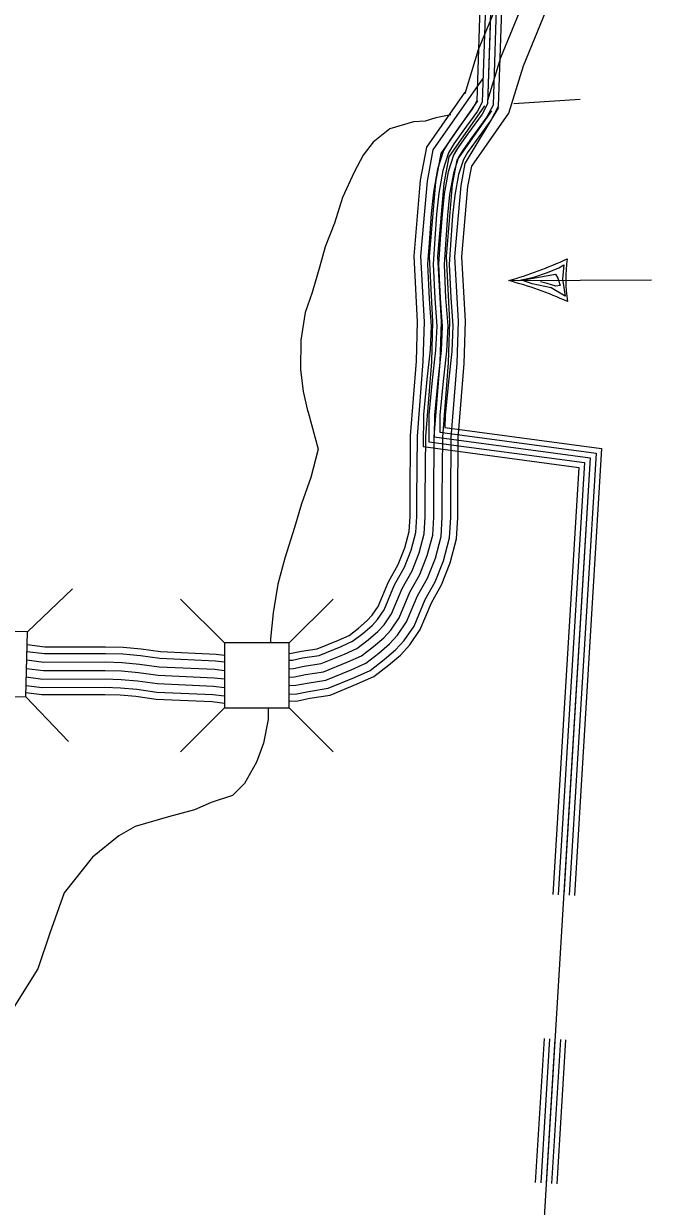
# Model space of a CAD drawing. Extents: x 1788175 to 1969470, y 584502 to 738744.
# Drawn here: x 1956211 to 1958507, y 613467 to 617794 of the extents above; entities that cross this region are included whole.
import ezdxf

# ---------------------------------------------------------------- set-up
doc = ezdxf.new("R2010")
doc.units = 0
for name, color, linetype in [('DESIGN - ROW - Right-of-Way and Easement Labels', 7, 'Continuous'), ('DESIGN - TRANSPORTATION - Text', 7, 'Continuous'), ('SURVEY - DRAINAGE - Natural Features', 7, 'Continuous'), ('SURVEY - DRAINAGE - Storm Sewer', 7, 'Continuous'), ('SURVEY - TRANSPORTATION - Roads', 7, 'Continuous')]:
    doc.layers.add(name, color=color, linetype=linetype)

msp = doc.modelspace()

# ---------------------------------------------------------------- linework, layer by layer
at = {"layer": 'DESIGN - ROW - Right-of-Way and Easement Labels'}
for p, q in [((1958127, 616883.6), (1958168.2, 616900.8)), ((1958168.2, 616900.8), (1958186.1, 616911.5)), ((1958186.1, 616911.5), (1958182.1, 616859.5)), ((1958020.2, 616854.4), (1958077.3, 616867.4)), ((1958032.9, 616855.5), (1958156.7, 616877.4)), ((1958077.3, 616867.4), (1958127, 616883.6)), ((1958156.7, 616877.4), (1958165.2, 616862.7)), ((1958165.2, 616862.7), (1958172.8, 616836.2)), ((1958182.1, 616859.5), (1958192, 616797.2)), ((1957985, 616854.3), (1958506.7, 616857.2)), ((1958071, 616842), (1958032.9, 616855.5)), ((1958140, 616827.5), (1958071, 616842)), ((1958126.1, 616843.4), (1958101.7, 616849.5)), ((1958158, 616834), (1958126.1, 616843.4)), ((1958192, 616797.2), (1958140, 616827.5)), ((1958172.8, 616836.2), (1958158, 616834))]:
    msp.add_line(p, q, dxfattribs=at)
for centre, radius, start, end in [((1957554.1, 618345.5), 1552.3, 286.1158, 294.5436), ((1958725.9, 616858.5), 532.3, 171.899, 188.7574), ((1957627.3, 615514.8), 1386.4, 65.6075, 75.046)]:
    msp.add_arc(centre, radius, start, end, dxfattribs=at)
at = {"layer": 'DESIGN - TRANSPORTATION - Text'}
for points in [[(1958246, 617517.3), (1958004.2, 617501.3)], [(1957773.9, 617460.8), (1957719.1, 617449.9), (1957679.1, 617437.8), (1957637, 617435.6), (1957551, 617409.3), (1957489.1, 617361), (1957453.2, 617312.8), (1957419.4, 617250.6), (1957377.6, 617158.3), (1957347.8, 617064), (1957314, 616977.7), (1957294.2, 616907.5), (1957266.4, 616811.3), (1957240.6, 616737), (1957224.9, 616636.8), (1957223.2, 616528.6), (1957233.4, 616448.5), (1957249.6, 616378.4), (1957252.3, 616372.7)], [(1957252.3, 616372.7), (1957288.1, 616237.7), (1957262, 616133.6), (1957227.3, 616038.1), (1957201.3, 615951.3), (1957166.6, 615838.4), (1957140.5, 615743), (1957123.2, 615638.8), (1957114.5, 615543.3), (1957113.5, 615528.4)], [(1957105.8, 615290.8), (1957105.8, 615248.2), (1957088.4, 615161.4), (1957062.4, 615091.9), (1957019, 615013.8), (1956975.6, 614970.4), (1956897.5, 614944.4), (1956836.7, 614918.3), (1956741.2, 614892.3), (1956619.7, 614857.6), (1956558.9, 614822.8), (1956463.5, 614744.7), (1956359.3, 614614.5), (1956307.2, 614466.9), (1956263.8, 614336.7), (1956169.3, 614186.7)]]:
    msp.add_lwpolyline(points, dxfattribs=at)
at = {"layer": 'SURVEY - DRAINAGE - Natural Features'}
for points in [[(1954228, 622395.9), (1954256.7, 621964.1), (1954885.3, 621945.2), (1954748, 619966.5), (1954961.5, 619938.2), (1955883.4, 618529.7), (1957044.7, 618474), (1957237.6, 618257.9), (1957927.6, 618095), (1957908, 617501.3), (1957888, 617463.4), (1957833.9, 617389.5), (1957801.8, 617343.6), (1957783.8, 617313.6), (1957763.6, 617251.7), (1957749.4, 617171.8), (1957741.2, 617095.8)], [(1957882.2, 617929.7), (1957868.3, 617511.9), (1957854, 617484.7), (1957801.3, 617412.8), (1957768.2, 617365.4), (1957747.1, 617330.3), (1957724.7, 617261.4), (1957709.8, 617177.4), (1957701.4, 617099.4), (1957695.1, 617008.6), (1957688.7, 616914.4), (1957694.5, 616787.6), (1957702, 616687.5), (1957698, 616601.3), (1957685.8, 616492.4), (1957673.3, 616364.3), (1957672.9, 616247.4), (1958241.3, 616170.9), (1958146.4, 614608.8)], [(1957902.2, 617932), (1957888.2, 617506.6), (1957871, 617474), (1957817.6, 617401.2), (1957785, 617354.5), (1957765.4, 617322), (1957744.2, 617256.6), (1957729.6, 617174.6), (1957721.3, 617097.6), (1957715.1, 617007.2), (1957708.7, 616914.2), (1957714.4, 616788.8), (1957722.1, 616687.8), (1957717.9, 616599.7), (1957705.7, 616490.3), (1957693.2, 616363.3), (1957693, 616264.8), (1958262.4, 616188.2), (1958166.3, 614607.6)], [(1957922.2, 617931.6), (1957908, 617501.3), (1957888, 617463.4), (1957833.9, 617389.5), (1957794.6, 617332.5), (1957783.8, 617313.6), (1957763.6, 617251.7), (1957749.4, 617171.8), (1957741.2, 617095.8), (1957735, 617005.9), (1957728.8, 616913.9), (1957734.4, 616790), (1957742.1, 616688), (1957737.9, 616598.1), (1957725.6, 616488.2), (1957713.2, 616362.3), (1957713, 616282.3), (1958283.5, 616205.5), (1958186.3, 614606.4)], [(1957942.2, 617929.1), (1957927.8, 617496.1), (1957905, 617452.8), (1957850.1, 617377.9), (1957818.6, 617332.7), (1957802.1, 617305.3), (1957783.1, 617246.8), (1957769.2, 617168.9), (1957761.2, 617094.1), (1957755, 617004.5), (1957748.8, 616913.7), (1957754.4, 616791.2), (1957762.1, 616688.3), (1957757.8, 616596.5), (1957745.5, 616486.1), (1957733.2, 616361.3), (1957733.1, 616299.8), (1958304.6, 616222.9), (1958206.3, 614605.2)], [(1957960.8, 617918.8), (1957946.7, 617491.1), (1957921.1, 617442.7), (1957865.6, 617366.8), (1957834.5, 617322.3), (1957819.5, 617297.3), (1957801.6, 617242.2), (1957788.1, 617166.3), (1957780.1, 617092.4), (1957773.9, 617003.2), (1957767.8, 616913.5), (1957773.3, 616792.4), (1957781.2, 616688.6), (1957776.8, 616595), (1957764.4, 616484.1), (1957752.2, 616360.3), (1957752.1, 616316.4), (1958324.7, 616239.4), (1958225.2, 614604.1)], [(1957741.2, 617095.8), (1957735, 617005.9), (1957728.8, 616913.9), (1957734.4, 616790), (1957742.1, 616688), (1957737.9, 616598.1), (1957725.6, 616488.2), (1957713.2, 616362.3), (1957713, 616282.3), (1958283.5, 616205.5), (1958068, 612661.9), (1957350.8, 610927.9), (1956749.5, 610021.3), (1956425.8, 609859.9), (1956343.6, 608992.5)], [(1958114.3, 614081.8), (1958082.3, 613554.8)], [(1958134.3, 614080.6), (1958102.2, 613553.6)], [(1958154.2, 614079.4), (1958122.2, 613552.4)], [(1958174.2, 614078.2), (1958142.2, 613551.2)], [(1958193.2, 614077), (1958161.1, 613550)]]:
    msp.add_lwpolyline(points, dxfattribs=at)
at = {"layer": 'SURVEY - DRAINAGE - Storm Sewer'}
for p, q in [((1956225.1, 615569.5), (1956389.7, 615726)), ((1956945.2, 615528.4), (1956784.6, 615689)), ((1957182.8, 615528.4), (1957343.4, 615689)), ((1956219.1, 615331.9), (1956375.7, 615167.4)), ((1956945.2, 615290.8), (1956784.6, 615130.2)), ((1957182.7, 615290.8), (1957343.3, 615130.2))]:
    msp.add_line(p, q, dxfattribs=at)
for points in [[(1955981.7, 615337.9), (1956219.2, 615331.9), (1956225.1, 615569.5), (1955987.6, 615575.4)], [(1956945.2, 615290.8), (1957182.8, 615290.8), (1957182.8, 615528.4), (1956945.2, 615528.4)]]:
    msp.add_lwpolyline(points, close=True, dxfattribs=at)
at = {"layer": 'SURVEY - TRANSPORTATION - Roads'}
for points in [[(1957825.5, 617539.2), (1957874.3, 617699.2), (1957962, 617911.9), (1958270.6, 618598.9)], [(1957908.4, 617513.9), (1957956.1, 617670), (1958041.6, 617877.7), (1958357, 618579.4)], [(1957985.8, 617466.9), (1958038.8, 617640.4), (1958122.2, 617843), (1958443.4, 618557.8)], [(1957182.8, 615465.4), (1957194.4, 615466.1), (1957231.4, 615473.6), (1957291.5, 615482.9), (1957371.9, 615516.1), (1957414.2, 615534.9), (1957451.1, 615563.7), (1957485.2, 615592.5), (1957505.4, 615614.5), (1957529.2, 615649.7), (1957568, 615741.6), (1957603.5, 615805.2), (1957628.5, 615868.3), (1957645.7, 615932.9), (1957649.1, 615990.8), (1957648.9, 616057.5), (1957651, 616285.1), (1957672.6, 616558.6), (1957676.8, 616703.8), (1957663.9, 616943.5), (1957687.7, 617218.4), (1957709, 617332.1), (1957891, 617592.6)], [(1957182.8, 615490.2), (1957191.2, 615490.6), (1957227, 615497.9), (1957284.8, 615506.9), (1957362.1, 615538.8), (1957401.4, 615556.3), (1957435.5, 615582.8), (1957468, 615610.4), (1957485.9, 615629.8), (1957507.4, 615661.6), (1957545.7, 615752.4), (1957581.1, 615815.8), (1957605, 615876), (1957621.2, 615936.8), (1957624.4, 615991.5), (1957624.2, 616057.5), (1957626.3, 616286.1), (1957647.9, 616559.9), (1957652, 616703.5), (1957639.1, 616943.9), (1957663.1, 617221.7), (1957685.7, 617341.9), (1957826.4, 617543.4)], [(1957182.8, 615434.4), (1957198.3, 615435.2), (1957236.8, 615443.1), (1957299.9, 615452.8), (1957384.1, 615487.6), (1957430.2, 615508.1), (1957470.7, 615539.6), (1957506.7, 615570.1), (1957529.7, 615595.1), (1957556.6, 615634.9), (1957595.9, 615727.9), (1957631.6, 615791.9), (1957658, 615858.5), (1957676.5, 615927.9), (1957680.1, 615990), (1957679.9, 616057.4), (1957682, 616283.7), (1957703.6, 616556.9), (1957707.8, 616704.2), (1957695, 616943), (1957718.4, 617214.2), (1957738.2, 617319.8), (1957872.1, 617511.4)], [(1957182.8, 615403.3), (1957202.3, 615404.4), (1957242.3, 615412.5), (1957308.3, 615422.8), (1957396.3, 615459.1), (1957446.3, 615481.3), (1957490.2, 615515.5), (1957528.2, 615547.7), (1957554.1, 615575.8), (1957584, 615620), (1957623.8, 615714.3), (1957659.6, 615778.6), (1957687.5, 615848.8), (1957707.3, 615923), (1957711.1, 615989.1), (1957710.9, 616057.3), (1957713, 616282.3), (1957734.6, 616555.3), (1957738.8, 616704.6), (1957726, 616942.5), (1957749.2, 617210), (1957767.5, 617307.5), (1957897.5, 617493.7)], [(1957182.8, 615403.3), (1957202.3, 615404.4), (1957242.3, 615412.5), (1957308.3, 615422.8), (1957396.3, 615459.1), (1957446.3, 615481.3), (1957490.2, 615515.5), (1957528.2, 615547.7), (1957554.1, 615575.8), (1957584, 615620), (1957623.8, 615714.3), (1957659.6, 615778.6), (1957687.5, 615848.8), (1957707.3, 615923), (1957711.1, 615989.1), (1957710.9, 616057.3), (1957713, 616282.3), (1957734.6, 616555.3), (1957738.8, 616704.6), (1957726, 616942.5), (1957749.2, 617210), (1957767.5, 617307.5), (1957897.5, 617493.7)], [(1957182.8, 615341.2), (1957210.2, 615342.7), (1957253.2, 615351.5), (1957325.1, 615362.6), (1957420.7, 615402.1), (1957478.4, 615427.7), (1957529.3, 615467.4), (1957571.2, 615502.9), (1957602.8, 615537.2), (1957638.8, 615590.3), (1957679.6, 615687.1), (1957715.8, 615751.9), (1957746.4, 615829.3), (1957768.8, 615913.1), (1957773.1, 615987.4), (1957772.9, 616057), (1957775, 616279.6), (1957796.5, 616551.9), (1957800.9, 616705.4), (1957788.2, 616941.5), (1957810.7, 617201.6), (1957825.9, 617283), (1957949.2, 617487)], [(1957182.8, 615372.3), (1957206.2, 615373.6), (1957247.8, 615382), (1957316.7, 615392.7), (1957408.5, 615430.6), (1957462.3, 615454.5), (1957509.8, 615491.5), (1957549.7, 615525.3), (1957578.5, 615556.5), (1957611.4, 615605.2), (1957651.7, 615700.7), (1957687.7, 615765.2), (1957716.9, 615839), (1957738, 615918), (1957742.1, 615988.3), (1957741.9, 616057.2), (1957744, 616281), (1957765.5, 616553.6), (1957769.9, 616705), (1957757.1, 616942), (1957779.9, 617205.8), (1957796.7, 617295.3), (1957922.9, 617475.9)], [(1957182.8, 615315.5), (1957213.5, 615317.2), (1957257.8, 615326.2), (1957332.1, 615337.7), (1957430.8, 615378.5), (1957491.7, 615405.5), (1957545.5, 615447.4), (1957589, 615484.3), (1957623.1, 615521.2), (1957661.5, 615578), (1957702.7, 615675.8), (1957739, 615740.9), (1957770.9, 615821.2), (1957794.3, 615909), (1957798.8, 615986.7), (1957798.6, 616057), (1957800.7, 616278.5), (1957822.2, 616550.6), (1957826.6, 616705.7), (1957813.9, 616941.1), (1957836.2, 617198.1), (1957850.2, 617272.8), (1957985.8, 617466.9)], [(1956224, 615522.4), (1956288.8, 615514.2), (1956510.8, 615514.9), (1956575, 615513), (1956641.6, 615506.8), (1956711.7, 615497.3), (1956915.3, 615487.9), (1956945.2, 615484.3)], [(1956223.3, 615497.6), (1956287.2, 615489.5), (1956510.5, 615490.2), (1956573.5, 615488.3), (1956638.8, 615482.2), (1956709.4, 615472.6), (1956913.2, 615463.3), (1956945.2, 615459.4)], [(1956221.8, 615435.3), (1956283.4, 615427.5), (1956509.6, 615428.2), (1956569.7, 615426.4), (1956631.8, 615420.6), (1956703.8, 615410.8), (1956908, 615401.4), (1956945.2, 615396.9)], [(1956221.8, 615435.3), (1956283.4, 615427.5), (1956509.6, 615428.2), (1956569.7, 615426.4), (1956631.8, 615420.6), (1956703.8, 615410.8), (1956908, 615401.4), (1956945.2, 615396.9)], [(1956222.6, 615466.4), (1956285.3, 615458.5), (1956510, 615459.2), (1956571.6, 615457.4), (1956635.3, 615451.4), (1956706.6, 615441.7), (1956910.6, 615432.4), (1956945.2, 615428.2)], [(1956221, 615404.1), (1956281.5, 615396.5), (1956509.2, 615397.2), (1956567.8, 615395.4), (1956628.2, 615389.8), (1956701, 615379.9), (1956905.5, 615370.5), (1956945.2, 615365.7)], [(1956219.6, 615347.1), (1956278.1, 615339.8), (1956508.4, 615340.5), (1956564.3, 615338.8), (1956621.8, 615333.4), (1956695.9, 615323.4), (1956900.7, 615314), (1956945.2, 615308.6)], [(1956220.2, 615373), (1956279.6, 615365.5), (1956508.8, 615366.2), (1956565.9, 615364.5), (1956624.7, 615359), (1956698.2, 615349), (1956902.9, 615339.6), (1956945.2, 615334.5)]]:
    msp.add_lwpolyline(points, dxfattribs=at)

doc.saveas('drawing.dxf')
